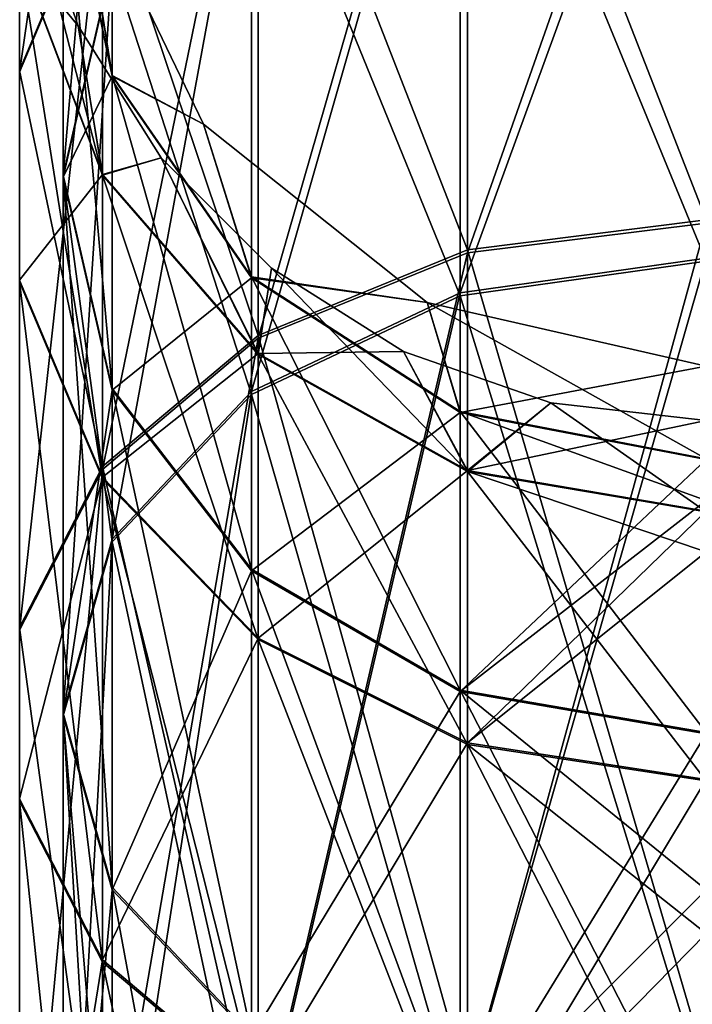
# Model space of a CAD drawing. Header units: millimetres. Extents: x -125 to 171, y -35 to 1363.
# Tile 654 of 656: x -10 to 0, y 1334 to 1348. Entities that reach past the tile are written whole.
import ezdxf

# ---------------------------------------------------------------- set-up
doc = ezdxf.new("R2010")
doc.units = ezdxf.units.MM
doc.header["$LTSCALE"] = 65.185185
for name, color, linetype in [('1561', 7, 'CONTINUOUS'), ('1562', 7, 'CONTINUOUS'), ('1565', 7, 'CONTINUOUS'), ('1575', 7, 'CONTINUOUS'), ('1576', 7, 'CONTINUOUS'), ('1577', 7, 'CONTINUOUS')]:
    doc.layers.add(name, color=color, linetype=linetype)

msp = doc.modelspace()

# ---------------------------------------------------------------- linework, layer by layer
at = {"layer": '1561', "linetype": 'CONTINUOUS'}
for points in [[(0, 1345.161, 292.616), (0, 1354.745, 280.109), (-3.523, 1354.207, 279.799), (0, 1345.161, 292.616)], [(-6.621, 1352.657, 278.906), (-3.523, 1344.721, 292.177), (-3.523, 1354.207, 279.799), (-6.621, 1352.657, 278.906)], [(-3.523, 1344.721, 292.177), (0, 1345.161, 292.616), (-3.523, 1354.207, 279.799), (-3.523, 1344.721, 292.177)], [(-10.144, 1347.371, 275.859), (-8.92, 1350.283, 277.537), (-10.144, 1352.538, 263.351), (-10.144, 1347.371, 275.859)], [(-10.144, 1349.082, 262.429), (-10.144, 1347.371, 275.859), (-10.144, 1352.538, 263.351), (-10.144, 1349.082, 262.429)], [(-8.92, 1350.283, 277.537), (-6.621, 1343.456, 290.913), (-6.621, 1352.657, 278.906), (-8.92, 1350.283, 277.537)], [(-6.621, 1343.456, 290.913), (-3.523, 1344.721, 292.177), (-6.621, 1352.657, 278.906), (-6.621, 1343.456, 290.913)], [(-10.144, 1347.371, 275.859), (-8.92, 1341.517, 288.977), (-8.92, 1350.283, 277.537), (-10.144, 1347.371, 275.859)], [(-9.28, 1348.031, 250), (-10.144, 1349.082, 262.429), (-10.042, 1350.208, 250), (-9.28, 1348.031, 250)], [(-8.92, 1341.517, 288.977), (-6.621, 1343.456, 290.913), (-8.92, 1350.283, 277.537), (-8.92, 1341.517, 288.977)], [(-10.144, 1344.271, 274.073), (-10.144, 1347.371, 275.859), (-10.144, 1349.082, 262.429), (-10.144, 1344.271, 274.073)], [(-8.92, 1345.834, 261.563), (-10.144, 1344.271, 274.073), (-10.144, 1349.082, 262.429), (-8.92, 1345.834, 261.563)], [(-8.92, 1345.834, 261.563), (-10.144, 1349.082, 262.429), (-9.28, 1348.031, 250), (-8.92, 1345.834, 261.563)], [(-8.053, 1346.078, 250), (-8.92, 1345.834, 261.563), (-9.28, 1348.031, 250), (-8.053, 1346.078, 250)], [(-10.144, 1339.139, 286.601), (-8.92, 1341.517, 288.977), (-10.144, 1347.371, 275.859), (-10.144, 1339.139, 286.601)], [(-10.144, 1344.271, 274.073), (-10.144, 1339.139, 286.601), (-10.144, 1347.371, 275.859), (-10.144, 1344.271, 274.073)], [(-6.621, 1343.186, 260.856), (-8.92, 1345.834, 261.563), (-8.053, 1346.078, 250), (-6.621, 1343.186, 260.856)], [(-6.422, 1344.447, 250), (-6.621, 1343.186, 260.856), (-8.053, 1346.078, 250), (-6.422, 1344.447, 250)], [(-8.92, 1341.359, 272.394), (-10.144, 1344.271, 274.073), (-8.92, 1345.834, 261.563), (-8.92, 1341.359, 272.394)], [(-6.621, 1343.186, 260.856), (-8.92, 1341.359, 272.394), (-8.92, 1345.834, 261.563), (-6.621, 1343.186, 260.856)], [(0, 1332.664, 302.213), (0, 1345.161, 292.616), (-3.523, 1344.721, 292.177), (0, 1332.664, 302.213)], [(-6.621, 1343.456, 290.913), (-3.523, 1332.353, 301.676), (-3.523, 1344.721, 292.177), (-6.621, 1343.456, 290.913)], [(-3.523, 1332.353, 301.676), (0, 1332.664, 302.213), (-3.523, 1344.721, 292.177), (-3.523, 1332.353, 301.676)], [(-4.469, 1343.22, 250), (-6.621, 1343.186, 260.856), (-6.422, 1344.447, 250), (-4.469, 1343.22, 250)], [(-10.144, 1336.608, 284.073), (-10.144, 1339.139, 286.601), (-10.144, 1344.271, 274.073), (-10.144, 1336.608, 284.073)], [(-8.92, 1341.359, 272.394), (-10.144, 1336.608, 284.073), (-10.144, 1344.271, 274.073), (-8.92, 1341.359, 272.394)], [(-8.92, 1341.517, 288.977), (-6.621, 1331.458, 300.127), (-6.621, 1343.456, 290.913), (-8.92, 1341.517, 288.977)], [(-6.621, 1331.458, 300.127), (-3.523, 1332.353, 301.676), (-6.621, 1343.456, 290.913), (-6.621, 1331.458, 300.127)], [(-6.621, 1338.985, 271.026), (-8.92, 1341.359, 272.394), (-6.621, 1343.186, 260.856), (-6.621, 1338.985, 271.026)], [(-3.523, 1341.458, 260.395), (-6.621, 1343.186, 260.856), (-4.469, 1343.22, 250), (-3.523, 1341.458, 260.395)], [(-3.523, 1341.458, 260.395), (-6.621, 1338.985, 271.026), (-6.621, 1343.186, 260.856), (-3.523, 1341.458, 260.395)], [(-2.292, 1342.458, 250), (-3.523, 1341.458, 260.395), (-4.469, 1343.22, 250), (-2.292, 1342.458, 250)], [(0, 1342.2, 250), (-3.523, 1341.458, 260.395), (-2.292, 1342.458, 250), (0, 1342.2, 250)], [(0, 1342.2, 250), (0, 1340.858, 260.235), (-3.523, 1341.458, 260.395), (0, 1342.2, 250)], [(-10.144, 1339.139, 286.601), (-8.92, 1330.088, 297.754), (-8.92, 1341.517, 288.977), (-10.144, 1339.139, 286.601)], [(-8.92, 1330.088, 297.754), (-6.621, 1331.458, 300.127), (-8.92, 1341.517, 288.977), (-8.92, 1330.088, 297.754)], [(-8.92, 1334.23, 281.697), (-10.144, 1336.608, 284.073), (-8.92, 1341.359, 272.394), (-8.92, 1334.23, 281.697)], [(-6.621, 1338.985, 271.026), (-8.92, 1334.23, 281.697), (-8.92, 1341.359, 272.394), (-6.621, 1338.985, 271.026)], [(-3.523, 1337.435, 270.133), (-6.621, 1338.985, 271.026), (-3.523, 1341.458, 260.395), (-3.523, 1337.435, 270.133)], [(0, 1340.858, 260.235), (-3.523, 1337.435, 270.133), (-3.523, 1341.458, 260.395), (0, 1340.858, 260.235)], [(0, 1340.858, 260.235), (0, 1340.257, 262.268), (-3.523, 1337.435, 270.133), (0, 1340.858, 260.235)], [(0, 1340.257, 262.268), (0, 1336.897, 269.823), (-3.523, 1337.435, 270.133), (0, 1340.257, 262.268)], [(-10.144, 1328.406, 294.843), (-8.92, 1330.088, 297.754), (-10.144, 1339.139, 286.601), (-10.144, 1328.406, 294.843)], [(-10.144, 1336.608, 284.073), (-10.144, 1328.406, 294.843), (-10.144, 1339.139, 286.601), (-10.144, 1336.608, 284.073)], [(-6.621, 1332.292, 279.76), (-8.92, 1334.23, 281.697), (-6.621, 1338.985, 271.026), (-6.621, 1332.292, 279.76)], [(-3.523, 1337.435, 270.133), (-6.621, 1332.292, 279.76), (-6.621, 1338.985, 271.026), (-3.523, 1337.435, 270.133)], [(-3.523, 1331.026, 278.496), (-6.621, 1332.292, 279.76), (-3.523, 1337.435, 270.133), (-3.523, 1331.026, 278.496)], [(0, 1336.897, 269.823), (-3.523, 1331.026, 278.496), (-3.523, 1337.435, 270.133), (0, 1336.897, 269.823)], [(0, 1336.897, 269.823), (0, 1334.618, 273.335), (-3.523, 1331.026, 278.496), (0, 1336.897, 269.823)], [(-10.144, 1326.617, 291.746), (-10.144, 1328.406, 294.843), (-10.144, 1336.608, 284.073), (-10.144, 1326.617, 291.746)], [(-8.92, 1334.23, 281.697), (-10.144, 1326.617, 291.746), (-10.144, 1336.608, 284.073), (-8.92, 1334.23, 281.697)], [(0, 1334.618, 273.335), (0, 1330.587, 278.057), (-3.523, 1331.026, 278.496), (0, 1334.618, 273.335)], [(-8.92, 1324.935, 288.835), (-10.144, 1326.617, 291.746), (-8.92, 1334.23, 281.697), (-8.92, 1324.935, 288.835)], [(-6.621, 1332.292, 279.76), (-8.92, 1324.935, 288.835), (-8.92, 1334.23, 281.697), (-6.621, 1332.292, 279.76)]]:
    msp.add_3dface(points, dxfattribs=at)
at = {"layer": '1562', "linetype": 'CONTINUOUS'}
for points in [[(-9.28, 1348.031, 250), (-10.042, 1350.208, 250), (-9.28, 1348.031, 50), (-9.28, 1348.031, 250)], [(-9.28, 1348.031, 50), (-10.042, 1350.208, 250), (-10.042, 1350.208, 50), (-9.28, 1348.031, 50)], [(-8.053, 1346.078, 250), (-9.28, 1348.031, 250), (-8.053, 1346.078, 50), (-8.053, 1346.078, 250)], [(-8.053, 1346.078, 50), (-9.28, 1348.031, 250), (-9.28, 1348.031, 50), (-8.053, 1346.078, 50)], [(-6.422, 1344.447, 250), (-8.053, 1346.078, 250), (-6.422, 1344.447, 50), (-6.422, 1344.447, 250)], [(-6.422, 1344.447, 50), (-8.053, 1346.078, 250), (-8.053, 1346.078, 50), (-6.422, 1344.447, 50)], [(-4.469, 1343.22, 250), (-6.422, 1344.447, 250), (-4.469, 1343.22, 50), (-4.469, 1343.22, 250)], [(-4.469, 1343.22, 50), (-6.422, 1344.447, 250), (-6.422, 1344.447, 50), (-4.469, 1343.22, 50)], [(-2.292, 1342.458, 250), (-4.469, 1343.22, 250), (-2.292, 1342.458, 50), (-2.292, 1342.458, 250)], [(-2.292, 1342.458, 50), (-4.469, 1343.22, 250), (-4.469, 1343.22, 50), (-2.292, 1342.458, 50)], [(0, 1342.2, 250), (-2.292, 1342.458, 250), (0, 1342.2, 50), (0, 1342.2, 250)], [(0, 1342.2, 50), (-2.292, 1342.458, 250), (-2.292, 1342.458, 50), (0, 1342.2, 50)]]:
    msp.add_3dface(points, dxfattribs=at)
at = {"layer": '1565', "linetype": 'CONTINUOUS'}
for points in [[(-10.144, 1352.524, 36.596), (-8.92, 1355.771, 35.726), (-10.144, 1347.343, 24.094), (-10.144, 1352.524, 36.596)], [(-10.144, 1347.343, 24.094), (-8.92, 1355.771, 35.726), (-8.92, 1350.254, 22.412), (-10.144, 1347.343, 24.094)], [(0, 1354.713, 19.836), (0, 1345.116, 7.339), (-3.523, 1344.677, 7.779), (0, 1354.713, 19.836)], [(-3.523, 1354.176, 20.147), (0, 1354.713, 19.836), (-3.523, 1344.677, 7.779), (-3.523, 1354.176, 20.147)], [(-6.621, 1352.627, 21.042), (-3.523, 1354.176, 20.147), (-6.621, 1343.413, 9.044), (-6.621, 1352.627, 21.042)], [(-6.621, 1343.413, 9.044), (-3.523, 1354.176, 20.147), (-3.523, 1344.677, 7.779), (-6.621, 1343.413, 9.044)], [(-8.92, 1350.254, 22.412), (-6.621, 1352.627, 21.042), (-8.92, 1341.477, 10.983), (-8.92, 1350.254, 22.412)], [(-8.92, 1341.477, 10.983), (-6.621, 1352.627, 21.042), (-6.621, 1343.413, 9.044), (-8.92, 1341.477, 10.983)], [(-10.144, 1349.069, 37.522), (-10.144, 1352.524, 36.596), (-10.144, 1344.246, 25.883), (-10.144, 1349.069, 37.522)], [(-10.144, 1344.246, 25.883), (-10.144, 1352.524, 36.596), (-10.144, 1347.343, 24.094), (-10.144, 1344.246, 25.883)], [(-10.144, 1347.343, 24.094), (-8.92, 1350.254, 22.412), (-10.144, 1339.101, 13.361), (-10.144, 1347.343, 24.094)], [(-10.144, 1339.101, 13.361), (-8.92, 1350.254, 22.412), (-8.92, 1341.477, 10.983), (-10.144, 1339.101, 13.361)], [(-8.92, 1345.822, 38.392), (-10.042, 1350.208, 50), (-10.144, 1349.069, 37.522), (-8.92, 1345.822, 38.392)], [(-9.28, 1348.031, 50), (-10.042, 1350.208, 50), (-8.92, 1345.822, 38.392), (-9.28, 1348.031, 50)], [(-8.92, 1345.822, 38.392), (-10.144, 1349.069, 37.522), (-8.92, 1341.335, 27.565), (-8.92, 1345.822, 38.392)], [(-8.92, 1341.335, 27.565), (-10.144, 1349.069, 37.522), (-10.144, 1344.246, 25.883), (-8.92, 1341.335, 27.565)], [(-8.053, 1346.078, 50), (-9.28, 1348.031, 50), (-8.92, 1345.822, 38.392), (-8.053, 1346.078, 50)], [(-10.144, 1344.246, 25.883), (-10.144, 1347.343, 24.094), (-10.144, 1336.573, 15.892), (-10.144, 1344.246, 25.883)], [(-10.144, 1336.573, 15.892), (-10.144, 1347.343, 24.094), (-10.144, 1339.101, 13.361), (-10.144, 1336.573, 15.892)], [(-6.621, 1343.175, 39.101), (-8.053, 1346.078, 50), (-8.92, 1345.822, 38.392), (-6.621, 1343.175, 39.101)], [(-6.422, 1344.447, 50), (-8.053, 1346.078, 50), (-6.621, 1343.175, 39.101), (-6.422, 1344.447, 50)], [(-6.621, 1343.175, 39.101), (-8.92, 1345.822, 38.392), (-6.621, 1338.963, 28.936), (-6.621, 1343.175, 39.101)], [(-6.621, 1338.963, 28.936), (-8.92, 1345.822, 38.392), (-8.92, 1341.335, 27.565), (-6.621, 1338.963, 28.936)], [(0, 1345.116, 7.339), (0, 1332.609, -2.245), (-3.523, 1332.299, -1.707), (0, 1345.116, 7.339)], [(-3.523, 1344.677, 7.779), (0, 1345.116, 7.339), (-3.523, 1332.299, -1.707), (-3.523, 1344.677, 7.779)], [(-6.621, 1343.413, 9.044), (-3.523, 1344.677, 7.779), (-6.621, 1331.406, -0.157), (-6.621, 1343.413, 9.044)], [(-6.621, 1331.406, -0.157), (-3.523, 1344.677, 7.779), (-3.523, 1332.299, -1.707), (-6.621, 1331.406, -0.157)], [(-3.523, 1341.447, 39.564), (-6.422, 1344.447, 50), (-6.621, 1343.175, 39.101), (-3.523, 1341.447, 39.564)], [(-4.469, 1343.22, 50), (-6.422, 1344.447, 50), (-3.523, 1341.447, 39.564), (-4.469, 1343.22, 50)], [(-8.92, 1341.335, 27.565), (-10.144, 1344.246, 25.883), (-8.92, 1334.197, 18.27), (-8.92, 1341.335, 27.565)], [(-8.92, 1334.197, 18.27), (-10.144, 1344.246, 25.883), (-10.144, 1336.573, 15.892), (-8.92, 1334.197, 18.27)], [(-8.92, 1341.477, 10.983), (-6.621, 1343.413, 9.044), (-8.92, 1330.037, 2.217), (-8.92, 1341.477, 10.983)], [(-8.92, 1330.037, 2.217), (-6.621, 1343.413, 9.044), (-6.621, 1331.406, -0.157), (-8.92, 1330.037, 2.217)], [(-3.523, 1341.447, 39.564), (-6.621, 1343.175, 39.101), (-3.523, 1337.414, 29.83), (-3.523, 1341.447, 39.564)], [(-3.523, 1337.414, 29.83), (-6.621, 1343.175, 39.101), (-6.621, 1338.963, 28.936), (-3.523, 1337.414, 29.83)], [(-2.292, 1342.458, 50), (-4.469, 1343.22, 50), (-3.523, 1341.447, 39.564), (-2.292, 1342.458, 50)], [(0, 1340.847, 39.725), (-2.292, 1342.458, 50), (-3.523, 1341.447, 39.564), (0, 1340.847, 39.725)], [(0, 1342.2, 50), (-2.292, 1342.458, 50), (0, 1340.847, 39.725), (0, 1342.2, 50)], [(-10.144, 1339.101, 13.361), (-8.92, 1341.477, 10.983), (-10.144, 1328.359, 5.129), (-10.144, 1339.101, 13.361)], [(-10.144, 1328.359, 5.129), (-8.92, 1341.477, 10.983), (-8.92, 1330.037, 2.217), (-10.144, 1328.359, 5.129)], [(-6.621, 1338.963, 28.936), (-8.92, 1341.335, 27.565), (-6.621, 1332.26, 20.208), (-6.621, 1338.963, 28.936)], [(-6.621, 1332.26, 20.208), (-8.92, 1341.335, 27.565), (-8.92, 1334.197, 18.27), (-6.621, 1332.26, 20.208)], [(0, 1340.257, 37.732), (0, 1340.847, 39.725), (-3.523, 1341.447, 39.564), (0, 1340.257, 37.732)], [(0, 1336.876, 30.141), (0, 1340.257, 37.732), (-3.523, 1341.447, 39.564), (0, 1336.876, 30.141)], [(0, 1336.876, 30.141), (-3.523, 1341.447, 39.564), (-3.523, 1337.414, 29.83), (0, 1336.876, 30.141)], [(-10.144, 1336.573, 15.892), (-10.144, 1339.101, 13.361), (-10.144, 1326.573, 8.229), (-10.144, 1336.573, 15.892)], [(-10.144, 1326.573, 8.229), (-10.144, 1339.101, 13.361), (-10.144, 1328.359, 5.129), (-10.144, 1326.573, 8.229)], [(-3.523, 1337.414, 29.83), (-6.621, 1338.963, 28.936), (-3.523, 1330.996, 21.474), (-3.523, 1337.414, 29.83)], [(-3.523, 1330.996, 21.474), (-6.621, 1338.963, 28.936), (-6.621, 1332.26, 20.208), (-3.523, 1330.996, 21.474)], [(0, 1330.557, 21.913), (0, 1334.618, 26.665), (-3.523, 1337.414, 29.83), (0, 1330.557, 21.913)], [(0, 1330.557, 21.913), (-3.523, 1337.414, 29.83), (-3.523, 1330.996, 21.474), (0, 1330.557, 21.913)], [(0, 1334.618, 26.665), (0, 1336.876, 30.141), (-3.523, 1337.414, 29.83), (0, 1334.618, 26.665)], [(-8.92, 1334.197, 18.27), (-10.144, 1336.573, 15.892), (-8.92, 1324.894, 11.141), (-8.92, 1334.197, 18.27)], [(-8.92, 1324.894, 11.141), (-10.144, 1336.573, 15.892), (-10.144, 1326.573, 8.229), (-8.92, 1324.894, 11.141)], [(-6.621, 1332.26, 20.208), (-8.92, 1334.197, 18.27), (-6.621, 1323.526, 13.515), (-6.621, 1332.26, 20.208)], [(-6.621, 1323.526, 13.515), (-8.92, 1334.197, 18.27), (-8.92, 1324.894, 11.141), (-6.621, 1323.526, 13.515)]]:
    msp.add_3dface(points, dxfattribs=at)
at = {"layer": '1575', "linetype": 'CONTINUOUS'}
for points in [[(-8.777, 1348.971, 276.781), (-9.5, 1345.821, 274.966), (-8.777, 1354.322, 263.828), (-8.777, 1348.971, 276.781)], [(-8.777, 1354.322, 263.828), (-9.5, 1345.821, 274.966), (-9.5, 1350.81, 262.89), (-8.777, 1354.322, 263.828)], [(0, 1354.052, 279.71), (0, 1344.595, 292.051), (-3.635, 1344.083, 291.54), (0, 1354.052, 279.71)], [(0, 1354.052, 279.71), (-3.635, 1344.083, 291.54), (-3.635, 1353.425, 279.348), (0, 1354.052, 279.71)], [(-3.635, 1344.083, 291.54), (-6.718, 1342.626, 290.084), (-3.635, 1353.425, 279.348), (-3.635, 1344.083, 291.54)], [(-3.635, 1353.425, 279.348), (-6.718, 1342.626, 290.084), (-6.718, 1351.641, 278.32), (-3.635, 1353.425, 279.348)], [(-6.718, 1342.626, 290.084), (-8.777, 1340.446, 287.906), (-6.718, 1351.641, 278.32), (-6.718, 1342.626, 290.084)], [(-6.718, 1351.641, 278.32), (-8.777, 1340.446, 287.906), (-8.777, 1348.971, 276.781), (-6.718, 1351.641, 278.32)], [(-9.5, 1345.821, 274.966), (-8.777, 1342.671, 273.151), (-9.5, 1350.81, 262.89), (-9.5, 1345.821, 274.966)], [(-9.5, 1350.81, 262.89), (-8.777, 1342.671, 273.151), (-8.777, 1347.297, 261.953), (-9.5, 1350.81, 262.89)], [(-9.5, 1350.81, 262.89), (-8.777, 1347.297, 261.953), (-9.262, 1350.386, 250), (-9.5, 1350.81, 262.89)], [(-9.262, 1350.386, 250), (-8.777, 1347.297, 261.953), (-7.427, 1346.577, 250), (-9.262, 1350.386, 250)], [(-8.777, 1340.446, 287.906), (-9.5, 1337.874, 285.337), (-8.777, 1348.971, 276.781), (-8.777, 1340.446, 287.906)], [(-8.777, 1348.971, 276.781), (-9.5, 1337.874, 285.337), (-9.5, 1345.821, 274.966), (-8.777, 1348.971, 276.781)], [(-8.777, 1342.671, 273.151), (-6.718, 1340.001, 271.612), (-8.777, 1347.297, 261.953), (-8.777, 1342.671, 273.151)], [(-8.777, 1347.297, 261.953), (-6.718, 1340.001, 271.612), (-6.718, 1344.319, 261.159), (-8.777, 1347.297, 261.953)], [(-8.777, 1347.297, 261.953), (-6.718, 1344.319, 261.159), (-7.427, 1346.577, 250), (-8.777, 1347.297, 261.953)], [(-7.427, 1346.577, 250), (-6.718, 1344.319, 261.159), (-4.122, 1343.941, 250), (-7.427, 1346.577, 250)], [(-9.5, 1337.874, 285.337), (-8.777, 1335.302, 282.767), (-9.5, 1345.821, 274.966), (-9.5, 1337.874, 285.337)], [(-9.5, 1345.821, 274.966), (-8.777, 1335.302, 282.767), (-8.777, 1342.671, 273.151), (-9.5, 1345.821, 274.966)], [(0, 1344.595, 292.051), (0, 1332.263, 301.521), (-3.635, 1331.902, 300.895), (0, 1344.595, 292.051)], [(0, 1344.595, 292.051), (-3.635, 1331.902, 300.895), (-3.635, 1344.083, 291.54), (0, 1344.595, 292.051)], [(-6.718, 1340.001, 271.612), (-3.635, 1338.216, 270.584), (-6.718, 1344.319, 261.159), (-6.718, 1340.001, 271.612)], [(-6.718, 1344.319, 261.159), (-3.635, 1338.216, 270.584), (-3.635, 1342.33, 260.628), (-6.718, 1344.319, 261.159)], [(-6.718, 1344.319, 261.159), (-3.635, 1342.33, 260.628), (-4.122, 1343.941, 250), (-6.718, 1344.319, 261.159)], [(-3.635, 1331.902, 300.895), (-6.718, 1330.872, 299.111), (-3.635, 1344.083, 291.54), (-3.635, 1331.902, 300.895)], [(-3.635, 1344.083, 291.54), (-6.718, 1330.872, 299.111), (-6.718, 1342.626, 290.084), (-3.635, 1344.083, 291.54)], [(0, 1341.631, 260.441), (0, 1343, 250), (-4.122, 1343.941, 250), (0, 1341.631, 260.441)], [(-3.635, 1342.33, 260.628), (0, 1341.631, 260.441), (-4.122, 1343.941, 250), (-3.635, 1342.33, 260.628)], [(-8.777, 1335.302, 282.767), (-6.718, 1333.121, 280.589), (-8.777, 1342.671, 273.151), (-8.777, 1335.302, 282.767)], [(-8.777, 1342.671, 273.151), (-6.718, 1333.121, 280.589), (-6.718, 1340.001, 271.612), (-8.777, 1342.671, 273.151)], [(-6.718, 1330.872, 299.111), (-8.777, 1329.33, 296.443), (-6.718, 1342.626, 290.084), (-6.718, 1330.872, 299.111)], [(-6.718, 1342.626, 290.084), (-8.777, 1329.33, 296.443), (-8.777, 1340.446, 287.906), (-6.718, 1342.626, 290.084)], [(0, 1341.018, 262.515), (0, 1341.631, 260.441), (-3.635, 1342.33, 260.628), (0, 1341.018, 262.515)], [(0, 1337.59, 270.222), (0, 1341.018, 262.515), (-3.635, 1342.33, 260.628), (0, 1337.59, 270.222)], [(-3.635, 1338.216, 270.584), (0, 1337.59, 270.222), (-3.635, 1342.33, 260.628), (-3.635, 1338.216, 270.584)], [(-8.777, 1329.33, 296.443), (-9.5, 1327.511, 293.295), (-8.777, 1340.446, 287.906), (-8.777, 1329.33, 296.443)], [(-8.777, 1340.446, 287.906), (-9.5, 1327.511, 293.295), (-9.5, 1337.874, 285.337), (-8.777, 1340.446, 287.906)], [(-6.718, 1333.121, 280.589), (-3.635, 1331.664, 279.134), (-6.718, 1340.001, 271.612), (-6.718, 1333.121, 280.589)], [(-6.718, 1340.001, 271.612), (-3.635, 1331.664, 279.134), (-3.635, 1338.216, 270.584), (-6.718, 1340.001, 271.612)], [(0, 1335.265, 273.805), (0, 1337.59, 270.222), (-3.635, 1338.216, 270.584), (0, 1335.265, 273.805)], [(0, 1331.153, 278.623), (0, 1335.265, 273.805), (-3.635, 1338.216, 270.584), (0, 1331.153, 278.623)], [(-3.635, 1331.664, 279.134), (0, 1331.153, 278.623), (-3.635, 1338.216, 270.584), (-3.635, 1331.664, 279.134)], [(-9.5, 1327.511, 293.295), (-8.777, 1325.693, 290.147), (-9.5, 1337.874, 285.337), (-9.5, 1327.511, 293.295)], [(-9.5, 1337.874, 285.337), (-8.777, 1325.693, 290.147), (-8.777, 1335.302, 282.767), (-9.5, 1337.874, 285.337)], [(-8.777, 1325.693, 290.147), (-6.718, 1324.151, 287.478), (-8.777, 1335.302, 282.767), (-8.777, 1325.693, 290.147)], [(-8.777, 1335.302, 282.767), (-6.718, 1324.151, 287.478), (-6.718, 1333.121, 280.589), (-8.777, 1335.302, 282.767)]]:
    msp.add_3dface(points, dxfattribs=at)
at = {"layer": '1576', "linetype": 'CONTINUOUS'}
for points in [[(-9.262, 1350.386, 250), (-7.427, 1346.577, 250), (-9.262, 1350.386, 50), (-9.262, 1350.386, 250)], [(-9.262, 1350.386, 50), (-7.427, 1346.577, 250), (-7.427, 1346.577, 50), (-9.262, 1350.386, 50)], [(-7.427, 1346.577, 250), (-4.122, 1343.941, 250), (-7.427, 1346.577, 50), (-7.427, 1346.577, 250)], [(-7.427, 1346.577, 50), (-4.122, 1343.941, 250), (-4.122, 1343.941, 50), (-7.427, 1346.577, 50)], [(0, 1343, 250), (0, 1343, 50), (-4.122, 1343.941, 50), (0, 1343, 250)], [(-4.122, 1343.941, 250), (0, 1343, 250), (-4.122, 1343.941, 50), (-4.122, 1343.941, 250)]]:
    msp.add_3dface(points, dxfattribs=at)
at = {"layer": '1577', "linetype": 'CONTINUOUS'}
for points in [[(0, 1344.551, 7.905), (0, 1354.021, 20.237), (-3.635, 1353.395, 20.598), (0, 1344.551, 7.905)], [(-3.635, 1353.395, 20.598), (-6.718, 1351.611, 21.628), (-3.635, 1344.04, 8.417), (-3.635, 1353.395, 20.598)], [(0, 1344.551, 7.905), (-3.635, 1353.395, 20.598), (-3.635, 1344.04, 8.417), (0, 1344.551, 7.905)], [(-6.718, 1351.611, 21.628), (-8.777, 1348.943, 23.17), (-6.718, 1342.584, 9.874), (-6.718, 1351.611, 21.628)], [(-3.635, 1344.04, 8.417), (-6.718, 1351.611, 21.628), (-6.718, 1342.584, 9.874), (-3.635, 1344.04, 8.417)], [(-9.5, 1350.796, 37.059), (-9.262, 1350.386, 50), (-8.777, 1347.285, 38), (-9.5, 1350.796, 37.059)], [(-9.5, 1350.796, 37.059), (-8.777, 1347.285, 38), (-9.5, 1345.795, 24.989), (-9.5, 1350.796, 37.059)], [(-8.777, 1348.943, 23.17), (-9.5, 1350.796, 37.059), (-9.5, 1345.795, 24.989), (-8.777, 1348.943, 23.17)], [(-9.262, 1350.386, 50), (-7.427, 1346.577, 50), (-8.777, 1347.285, 38), (-9.262, 1350.386, 50)], [(-8.777, 1348.943, 23.17), (-9.5, 1345.795, 24.989), (-8.777, 1340.406, 12.054), (-8.777, 1348.943, 23.17)], [(-6.718, 1342.584, 9.874), (-8.777, 1348.943, 23.17), (-8.777, 1340.406, 12.054), (-6.718, 1342.584, 9.874)], [(-9.5, 1345.795, 24.989), (-8.777, 1347.285, 38), (-8.777, 1342.647, 26.807), (-9.5, 1345.795, 24.989)], [(-8.777, 1347.285, 38), (-7.427, 1346.577, 50), (-6.718, 1344.308, 38.798), (-8.777, 1347.285, 38)], [(-8.777, 1347.285, 38), (-6.718, 1344.308, 38.798), (-8.777, 1342.647, 26.807), (-8.777, 1347.285, 38)], [(-7.427, 1346.577, 50), (-4.122, 1343.941, 50), (-6.718, 1344.308, 38.798), (-7.427, 1346.577, 50)], [(-9.5, 1345.795, 24.989), (-8.777, 1342.647, 26.807), (-9.5, 1337.837, 14.626), (-9.5, 1345.795, 24.989)], [(-8.777, 1340.406, 12.054), (-9.5, 1345.795, 24.989), (-9.5, 1337.837, 14.626), (-8.777, 1340.406, 12.054)], [(0, 1332.21, -1.552), (0, 1344.551, 7.905), (-3.635, 1344.04, 8.417), (0, 1332.21, -1.552)], [(-8.777, 1342.647, 26.807), (-6.718, 1344.308, 38.798), (-6.718, 1339.978, 28.349), (-8.777, 1342.647, 26.807)], [(-6.718, 1344.308, 38.798), (-4.122, 1343.941, 50), (-3.635, 1342.318, 39.331), (-6.718, 1344.308, 38.798)], [(-6.718, 1344.308, 38.798), (-3.635, 1342.318, 39.331), (-6.718, 1339.978, 28.349), (-6.718, 1344.308, 38.798)], [(-3.635, 1344.04, 8.417), (-6.718, 1342.584, 9.874), (-3.635, 1331.848, -0.925), (-3.635, 1344.04, 8.417)], [(0, 1332.21, -1.552), (-3.635, 1344.04, 8.417), (-3.635, 1331.848, -0.925), (0, 1332.21, -1.552)], [(-4.122, 1343.941, 50), (0, 1343, 50), (-3.635, 1342.318, 39.331), (-4.122, 1343.941, 50)], [(0, 1343, 50), (0, 1341.62, 39.518), (-3.635, 1342.318, 39.331), (0, 1343, 50)], [(-9.5, 1337.837, 14.626), (-8.777, 1342.647, 26.807), (-8.777, 1335.267, 17.198), (-9.5, 1337.837, 14.626)], [(-8.777, 1342.647, 26.807), (-6.718, 1339.978, 28.349), (-8.777, 1335.267, 17.198), (-8.777, 1342.647, 26.807)], [(-6.718, 1342.584, 9.874), (-8.777, 1340.406, 12.054), (-6.718, 1330.82, 0.859), (-6.718, 1342.584, 9.874)], [(-3.635, 1331.848, -0.925), (-6.718, 1342.584, 9.874), (-6.718, 1330.82, 0.859), (-3.635, 1331.848, -0.925)], [(-6.718, 1339.978, 28.349), (-3.635, 1342.318, 39.331), (-3.635, 1338.195, 29.379), (-6.718, 1339.978, 28.349)], [(-3.635, 1342.318, 39.331), (0, 1341.62, 39.518), (-3.635, 1338.195, 29.379), (-3.635, 1342.318, 39.331)], [(0, 1341.62, 39.518), (0, 1341.018, 37.485), (-3.635, 1338.195, 29.379), (0, 1341.62, 39.518)], [(0, 1341.018, 37.485), (0, 1337.569, 29.741), (-3.635, 1338.195, 29.379), (0, 1341.018, 37.485)], [(-8.777, 1340.406, 12.054), (-9.5, 1337.837, 14.626), (-8.777, 1329.281, 3.529), (-8.777, 1340.406, 12.054)], [(-6.718, 1330.82, 0.859), (-8.777, 1340.406, 12.054), (-8.777, 1329.281, 3.529), (-6.718, 1330.82, 0.859)], [(-8.777, 1335.267, 17.198), (-6.718, 1339.978, 28.349), (-6.718, 1333.089, 19.379), (-8.777, 1335.267, 17.198)], [(-6.718, 1339.978, 28.349), (-3.635, 1338.195, 29.379), (-6.718, 1333.089, 19.379), (-6.718, 1339.978, 28.349)], [(-6.718, 1333.089, 19.379), (-3.635, 1338.195, 29.379), (-3.635, 1331.634, 20.836), (-6.718, 1333.089, 19.379)], [(-3.635, 1338.195, 29.379), (0, 1337.569, 29.741), (-3.635, 1331.634, 20.836), (-3.635, 1338.195, 29.379)], [(-9.5, 1337.837, 14.626), (-8.777, 1335.267, 17.198), (-9.5, 1327.466, 6.679), (-9.5, 1337.837, 14.626)], [(-8.777, 1329.281, 3.529), (-9.5, 1337.837, 14.626), (-9.5, 1327.466, 6.679), (-8.777, 1329.281, 3.529)], [(0, 1337.569, 29.741), (0, 1335.265, 26.195), (-3.635, 1331.634, 20.836), (0, 1337.569, 29.741)], [(-9.5, 1327.466, 6.679), (-8.777, 1335.267, 17.198), (-8.777, 1325.651, 9.829), (-9.5, 1327.466, 6.679)], [(-8.777, 1335.267, 17.198), (-6.718, 1333.089, 19.379), (-8.777, 1325.651, 9.829), (-8.777, 1335.267, 17.198)], [(0, 1335.265, 26.195), (0, 1331.123, 21.347), (-3.635, 1331.634, 20.836), (0, 1335.265, 26.195)]]:
    msp.add_3dface(points, dxfattribs=at)

doc.saveas('drawing.dxf')
